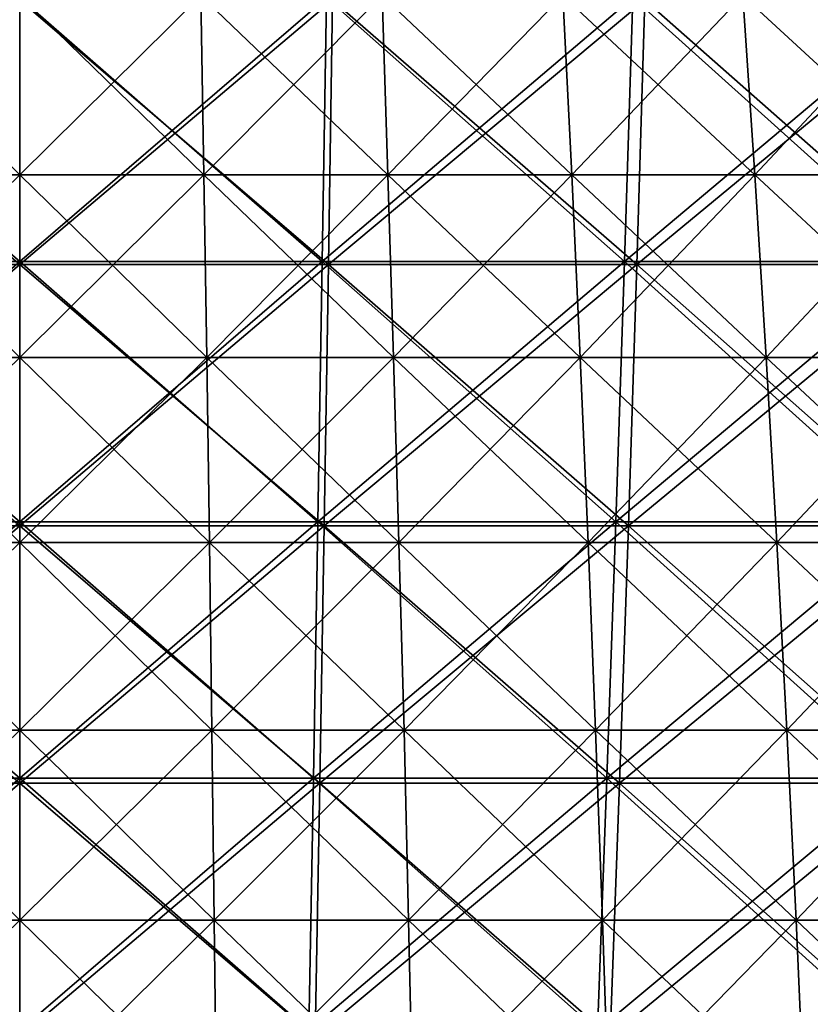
# Model space of a CAD drawing. Header units: millimetres. Extents: x -125 to 125, y -45 to 4025.
# Tile 650 of 656: x 0 to 9, y 3960 to 3971. Entities that reach past the tile are written whole.
import ezdxf

# ---------------------------------------------------------------- set-up
doc = ezdxf.new("R2010")
doc.units = ezdxf.units.MM
doc.header["$LTSCALE"] = 6.999206
for name, color, linetype in [('21', 7, 'CONTINUOUS'), ('22', 7, 'CONTINUOUS'), ('23', 7, 'CONTINUOUS'), ('24', 7, 'CONTINUOUS'), ('26', 7, 'CONTINUOUS'), ('27', 7, 'CONTINUOUS')]:
    doc.layers.add(name, color=color, linetype=linetype)

msp = doc.modelspace()

# ---------------------------------------------------------------- linework, layer by layer
at = {"layer": '21', "color": 7, "linetype": 'CONTINUOUS'}
for points in [[(-3.429, 3968.19, 111.292), (0, 3968.19, 111.345), (-3.474, 3971.128, 112.742), (-3.429, 3968.19, 111.292)], [(-3.474, 3971.128, 112.742), (0, 3968.19, 111.345), (0, 3971.128, 112.795), (-3.474, 3971.128, 112.742)], [(0, 3968.19, 111.345), (3.429, 3968.19, 111.292), (0, 3971.128, 112.795), (0, 3968.19, 111.345)], [(0, 3971.128, 112.795), (3.429, 3968.19, 111.292), (3.474, 3971.128, 112.742), (0, 3971.128, 112.795)], [(3.429, 3968.19, 111.292), (6.854, 3968.19, 111.133), (3.474, 3971.128, 112.742), (3.429, 3968.19, 111.292)], [(3.474, 3971.128, 112.742), (6.854, 3968.19, 111.133), (6.944, 3971.128, 112.581), (3.474, 3971.128, 112.742)], [(6.854, 3968.19, 111.133), (10.274, 3968.19, 110.87), (6.944, 3971.128, 112.581), (6.854, 3968.19, 111.133)], [(6.944, 3971.128, 112.581), (10.274, 3968.19, 110.87), (10.407, 3971.128, 112.314), (6.944, 3971.128, 112.581)], [(-3.382, 3965.291, 109.765), (0, 3965.291, 109.817), (-3.429, 3968.19, 111.292), (-3.382, 3965.291, 109.765)], [(-3.429, 3968.19, 111.292), (0, 3965.291, 109.817), (0, 3968.19, 111.345), (-3.429, 3968.19, 111.292)], [(0, 3965.291, 109.817), (3.382, 3965.291, 109.765), (0, 3968.19, 111.345), (0, 3965.291, 109.817)], [(0, 3968.19, 111.345), (3.382, 3965.291, 109.765), (3.429, 3968.19, 111.292), (0, 3968.19, 111.345)], [(3.382, 3965.291, 109.765), (6.76, 3965.291, 109.609), (3.429, 3968.19, 111.292), (3.382, 3965.291, 109.765)], [(3.429, 3968.19, 111.292), (6.76, 3965.291, 109.609), (6.854, 3968.19, 111.133), (3.429, 3968.19, 111.292)], [(6.76, 3965.291, 109.609), (10.133, 3965.291, 109.349), (6.854, 3968.19, 111.133), (6.76, 3965.291, 109.609)], [(6.854, 3968.19, 111.133), (10.133, 3965.291, 109.349), (10.274, 3968.19, 110.87), (6.854, 3968.19, 111.133)], [(-3.332, 3962.434, 108.163), (0, 3962.434, 108.215), (-3.382, 3965.291, 109.765), (-3.332, 3962.434, 108.163)], [(-3.382, 3965.291, 109.765), (0, 3962.434, 108.215), (0, 3965.291, 109.817), (-3.382, 3965.291, 109.765)], [(0, 3962.434, 108.215), (3.332, 3962.434, 108.163), (0, 3965.291, 109.817), (0, 3962.434, 108.215)], [(0, 3965.291, 109.817), (3.332, 3962.434, 108.163), (3.382, 3965.291, 109.765), (0, 3965.291, 109.817)], [(3.332, 3962.434, 108.163), (6.662, 3962.434, 108.01), (3.382, 3965.291, 109.765), (3.332, 3962.434, 108.163)], [(3.382, 3965.291, 109.765), (6.662, 3962.434, 108.01), (6.76, 3965.291, 109.609), (3.382, 3965.291, 109.765)], [(6.662, 3962.434, 108.01), (9.985, 3962.434, 107.753), (6.76, 3965.291, 109.609), (6.662, 3962.434, 108.01)], [(6.76, 3965.291, 109.609), (9.985, 3962.434, 107.753), (10.133, 3965.291, 109.349), (6.76, 3965.291, 109.609)], [(-3.281, 3959.619, 106.487), (0, 3959.619, 106.538), (-3.332, 3962.434, 108.163), (-3.281, 3959.619, 106.487)], [(-3.332, 3962.434, 108.163), (0, 3959.619, 106.538), (0, 3962.434, 108.215), (-3.332, 3962.434, 108.163)], [(0, 3959.619, 106.538), (3.281, 3959.619, 106.487), (0, 3962.434, 108.215), (0, 3959.619, 106.538)], [(0, 3962.434, 108.215), (3.281, 3959.619, 106.487), (3.332, 3962.434, 108.163), (0, 3962.434, 108.215)], [(3.281, 3959.619, 106.487), (6.559, 3959.619, 106.336), (3.332, 3962.434, 108.163), (3.281, 3959.619, 106.487)], [(3.332, 3962.434, 108.163), (6.559, 3959.619, 106.336), (6.662, 3962.434, 108.01), (3.332, 3962.434, 108.163)], [(6.559, 3959.619, 106.336), (9.83, 3959.619, 106.083), (6.662, 3962.434, 108.01), (6.559, 3959.619, 106.336)], [(6.662, 3962.434, 108.01), (9.83, 3959.619, 106.083), (9.985, 3962.434, 107.753), (6.662, 3962.434, 108.01)]]:
    msp.add_3dface(points, dxfattribs=at)
at = {"layer": '22', "color": 7, "linetype": 'CONTINUOUS'}
for points in [[(0, 3971.128, -112.795), (-3.429, 3968.19, -111.292), (-3.474, 3971.128, -112.742), (0, 3971.128, -112.795)], [(0, 3968.19, -111.345), (-3.429, 3968.19, -111.292), (0, 3971.128, -112.795), (0, 3968.19, -111.345)], [(3.429, 3968.19, -111.292), (0, 3968.19, -111.345), (3.474, 3971.128, -112.742), (3.429, 3968.19, -111.292)], [(3.474, 3971.128, -112.742), (0, 3968.19, -111.345), (0, 3971.128, -112.795), (3.474, 3971.128, -112.742)], [(6.854, 3968.19, -111.133), (3.429, 3968.19, -111.292), (6.944, 3971.128, -112.581), (6.854, 3968.19, -111.133)], [(6.944, 3971.128, -112.581), (3.429, 3968.19, -111.292), (3.474, 3971.128, -112.742), (6.944, 3971.128, -112.581)], [(10.274, 3968.19, -110.87), (6.854, 3968.19, -111.133), (10.407, 3971.128, -112.314), (10.274, 3968.19, -110.87)], [(10.407, 3971.128, -112.314), (6.854, 3968.19, -111.133), (6.944, 3971.128, -112.581), (10.407, 3971.128, -112.314)], [(0, 3968.19, -111.345), (-3.382, 3965.291, -109.765), (-3.429, 3968.19, -111.292), (0, 3968.19, -111.345)], [(0, 3965.291, -109.817), (-3.382, 3965.291, -109.765), (0, 3968.19, -111.345), (0, 3965.291, -109.817)], [(3.382, 3965.291, -109.765), (0, 3965.291, -109.817), (3.429, 3968.19, -111.292), (3.382, 3965.291, -109.765)], [(3.429, 3968.19, -111.292), (0, 3965.291, -109.817), (0, 3968.19, -111.345), (3.429, 3968.19, -111.292)], [(6.76, 3965.291, -109.609), (3.382, 3965.291, -109.765), (6.854, 3968.19, -111.133), (6.76, 3965.291, -109.609)], [(6.854, 3968.19, -111.133), (3.382, 3965.291, -109.765), (3.429, 3968.19, -111.292), (6.854, 3968.19, -111.133)], [(10.133, 3965.291, -109.349), (6.76, 3965.291, -109.609), (10.274, 3968.19, -110.87), (10.133, 3965.291, -109.349)], [(10.274, 3968.19, -110.87), (6.76, 3965.291, -109.609), (6.854, 3968.19, -111.133), (10.274, 3968.19, -110.87)], [(0, 3965.291, -109.817), (-3.332, 3962.434, -108.163), (-3.382, 3965.291, -109.765), (0, 3965.291, -109.817)], [(0, 3962.434, -108.215), (-3.332, 3962.434, -108.163), (0, 3965.291, -109.817), (0, 3962.434, -108.215)], [(3.332, 3962.434, -108.163), (0, 3962.434, -108.215), (3.382, 3965.291, -109.765), (3.332, 3962.434, -108.163)], [(3.382, 3965.291, -109.765), (0, 3962.434, -108.215), (0, 3965.291, -109.817), (3.382, 3965.291, -109.765)], [(6.662, 3962.434, -108.01), (3.332, 3962.434, -108.163), (6.76, 3965.291, -109.609), (6.662, 3962.434, -108.01)], [(6.76, 3965.291, -109.609), (3.332, 3962.434, -108.163), (3.382, 3965.291, -109.765), (6.76, 3965.291, -109.609)], [(9.985, 3962.434, -107.753), (6.662, 3962.434, -108.01), (10.133, 3965.291, -109.349), (9.985, 3962.434, -107.753)], [(10.133, 3965.291, -109.349), (6.662, 3962.434, -108.01), (6.76, 3965.291, -109.609), (10.133, 3965.291, -109.349)], [(0, 3962.434, -108.215), (-3.281, 3959.619, -106.487), (-3.332, 3962.434, -108.163), (0, 3962.434, -108.215)], [(0, 3959.619, -106.538), (-3.281, 3959.619, -106.487), (0, 3962.434, -108.215), (0, 3959.619, -106.538)], [(3.281, 3959.619, -106.487), (0, 3959.619, -106.538), (3.332, 3962.434, -108.163), (3.281, 3959.619, -106.487)], [(3.332, 3962.434, -108.163), (0, 3959.619, -106.538), (0, 3962.434, -108.215), (3.332, 3962.434, -108.163)], [(6.559, 3959.619, -106.336), (3.281, 3959.619, -106.487), (6.662, 3962.434, -108.01), (6.559, 3959.619, -106.336)], [(6.662, 3962.434, -108.01), (3.281, 3959.619, -106.487), (3.332, 3962.434, -108.163), (6.662, 3962.434, -108.01)], [(9.83, 3959.619, -106.083), (6.559, 3959.619, -106.336), (9.985, 3962.434, -107.753), (9.83, 3959.619, -106.083)], [(9.985, 3962.434, -107.753), (6.559, 3959.619, -106.336), (6.662, 3962.434, -108.01), (9.985, 3962.434, -107.753)]]:
    msp.add_3dface(points, dxfattribs=at)
at = {"layer": '23', "color": 7, "linetype": 'CONTINUOUS'}
for points in [[(-3.36, 3968.223, -109.06), (0, 3968.223, -109.112), (-3.406, 3971.152, -110.534), (-3.36, 3968.223, -109.06)], [(-3.406, 3971.152, -110.534), (0, 3968.223, -109.112), (0, 3971.152, -110.586), (-3.406, 3971.152, -110.534)], [(0, 3968.223, -109.112), (3.36, 3968.223, -109.06), (0, 3971.152, -110.586), (0, 3968.223, -109.112)], [(0, 3971.152, -110.586), (3.36, 3968.223, -109.06), (3.406, 3971.152, -110.534), (0, 3971.152, -110.586)], [(3.36, 3968.223, -109.06), (6.717, 3968.223, -108.905), (3.406, 3971.152, -110.534), (3.36, 3968.223, -109.06)], [(3.406, 3971.152, -110.534), (6.717, 3968.223, -108.905), (6.808, 3971.152, -110.377), (3.406, 3971.152, -110.534)], [(6.717, 3968.223, -108.905), (10.068, 3968.223, -108.646), (6.808, 3971.152, -110.377), (6.717, 3968.223, -108.905)], [(6.808, 3971.152, -110.377), (10.068, 3968.223, -108.646), (10.204, 3971.152, -110.115), (6.808, 3971.152, -110.377)], [(-3.312, 3965.335, -107.509), (0, 3965.335, -107.56), (-3.36, 3968.223, -109.06), (-3.312, 3965.335, -107.509)], [(-3.36, 3968.223, -109.06), (0, 3965.335, -107.56), (0, 3968.223, -109.112), (-3.36, 3968.223, -109.06)], [(0, 3965.335, -107.56), (3.312, 3965.335, -107.509), (0, 3968.223, -109.112), (0, 3965.335, -107.56)], [(0, 3968.223, -109.112), (3.312, 3965.335, -107.509), (3.36, 3968.223, -109.06), (0, 3968.223, -109.112)], [(3.312, 3965.335, -107.509), (6.621, 3965.335, -107.356), (3.36, 3968.223, -109.06), (3.312, 3965.335, -107.509)], [(3.36, 3968.223, -109.06), (6.621, 3965.335, -107.356), (6.717, 3968.223, -108.905), (3.36, 3968.223, -109.06)], [(6.621, 3965.335, -107.356), (9.924, 3965.335, -107.101), (6.717, 3968.223, -108.905), (6.621, 3965.335, -107.356)], [(6.717, 3968.223, -108.905), (9.924, 3965.335, -107.101), (10.068, 3968.223, -108.646), (6.717, 3968.223, -108.905)], [(-3.262, 3962.489, -105.881), (0, 3962.489, -105.931), (-3.312, 3965.335, -107.509), (-3.262, 3962.489, -105.881)], [(-3.312, 3965.335, -107.509), (0, 3962.489, -105.931), (0, 3965.335, -107.56), (-3.312, 3965.335, -107.509)], [(0, 3962.489, -105.931), (3.262, 3962.489, -105.881), (0, 3965.335, -107.56), (0, 3962.489, -105.931)], [(0, 3965.335, -107.56), (3.262, 3962.489, -105.881), (3.312, 3965.335, -107.509), (0, 3965.335, -107.56)], [(3.262, 3962.489, -105.881), (6.521, 3962.489, -105.73), (3.312, 3965.335, -107.509), (3.262, 3962.489, -105.881)], [(3.312, 3965.335, -107.509), (6.521, 3962.489, -105.73), (6.621, 3965.335, -107.356), (3.312, 3965.335, -107.509)], [(6.521, 3962.489, -105.73), (9.774, 3962.489, -105.479), (6.621, 3965.335, -107.356), (6.521, 3962.489, -105.73)], [(6.621, 3965.335, -107.356), (9.774, 3962.489, -105.479), (9.924, 3965.335, -107.101), (6.621, 3965.335, -107.356)], [(-3.21, 3959.688, -104.178), (0, 3959.688, -104.227), (-3.262, 3962.489, -105.881), (-3.21, 3959.688, -104.178)], [(-3.262, 3962.489, -105.881), (0, 3959.688, -104.227), (0, 3962.489, -105.931), (-3.262, 3962.489, -105.881)], [(0, 3959.688, -104.227), (3.21, 3959.688, -104.178), (0, 3962.489, -105.931), (0, 3959.688, -104.227)], [(0, 3962.489, -105.931), (3.21, 3959.688, -104.178), (3.262, 3962.489, -105.881), (0, 3962.489, -105.931)], [(3.21, 3959.688, -104.178), (6.416, 3959.688, -104.03), (3.262, 3962.489, -105.881), (3.21, 3959.688, -104.178)], [(3.262, 3962.489, -105.881), (6.416, 3959.688, -104.03), (6.521, 3962.489, -105.73), (3.262, 3962.489, -105.881)], [(6.416, 3959.688, -104.03), (9.617, 3959.688, -103.783), (6.521, 3962.489, -105.73), (6.416, 3959.688, -104.03)], [(6.521, 3962.489, -105.73), (9.617, 3959.688, -103.783), (9.774, 3962.489, -105.479), (6.521, 3962.489, -105.73)]]:
    msp.add_3dface(points, dxfattribs=at)
at = {"layer": '24', "color": 7, "linetype": 'CONTINUOUS'}
for points in [[(0, 3971.152, 110.586), (-3.36, 3968.223, 109.06), (-3.406, 3971.152, 110.534), (0, 3971.152, 110.586)], [(0, 3968.223, 109.112), (-3.36, 3968.223, 109.06), (0, 3971.152, 110.586), (0, 3968.223, 109.112)], [(3.36, 3968.223, 109.06), (0, 3968.223, 109.112), (3.406, 3971.152, 110.534), (3.36, 3968.223, 109.06)], [(3.406, 3971.152, 110.534), (0, 3968.223, 109.112), (0, 3971.152, 110.586), (3.406, 3971.152, 110.534)], [(6.717, 3968.223, 108.905), (3.36, 3968.223, 109.06), (6.808, 3971.152, 110.377), (6.717, 3968.223, 108.905)], [(6.808, 3971.152, 110.377), (3.36, 3968.223, 109.06), (3.406, 3971.152, 110.534), (6.808, 3971.152, 110.377)], [(10.068, 3968.223, 108.646), (6.717, 3968.223, 108.905), (10.204, 3971.152, 110.115), (10.068, 3968.223, 108.646)], [(10.204, 3971.152, 110.115), (6.717, 3968.223, 108.905), (6.808, 3971.152, 110.377), (10.204, 3971.152, 110.115)], [(0, 3968.223, 109.112), (-3.312, 3965.335, 107.509), (-3.36, 3968.223, 109.06), (0, 3968.223, 109.112)], [(0, 3965.335, 107.56), (-3.312, 3965.335, 107.509), (0, 3968.223, 109.112), (0, 3965.335, 107.56)], [(3.312, 3965.335, 107.509), (0, 3965.335, 107.56), (3.36, 3968.223, 109.06), (3.312, 3965.335, 107.509)], [(3.36, 3968.223, 109.06), (0, 3965.335, 107.56), (0, 3968.223, 109.112), (3.36, 3968.223, 109.06)], [(6.621, 3965.335, 107.356), (3.312, 3965.335, 107.509), (6.717, 3968.223, 108.905), (6.621, 3965.335, 107.356)], [(6.717, 3968.223, 108.905), (3.312, 3965.335, 107.509), (3.36, 3968.223, 109.06), (6.717, 3968.223, 108.905)], [(9.924, 3965.335, 107.101), (6.621, 3965.335, 107.356), (10.068, 3968.223, 108.646), (9.924, 3965.335, 107.101)], [(10.068, 3968.223, 108.646), (6.621, 3965.335, 107.356), (6.717, 3968.223, 108.905), (10.068, 3968.223, 108.646)], [(0, 3965.335, 107.56), (-3.262, 3962.489, 105.881), (-3.312, 3965.335, 107.509), (0, 3965.335, 107.56)], [(0, 3962.489, 105.931), (-3.262, 3962.489, 105.881), (0, 3965.335, 107.56), (0, 3962.489, 105.931)], [(3.262, 3962.489, 105.881), (0, 3962.489, 105.931), (3.312, 3965.335, 107.509), (3.262, 3962.489, 105.881)], [(3.312, 3965.335, 107.509), (0, 3962.489, 105.931), (0, 3965.335, 107.56), (3.312, 3965.335, 107.509)], [(6.521, 3962.489, 105.73), (3.262, 3962.489, 105.881), (6.621, 3965.335, 107.356), (6.521, 3962.489, 105.73)], [(6.621, 3965.335, 107.356), (3.262, 3962.489, 105.881), (3.312, 3965.335, 107.509), (6.621, 3965.335, 107.356)], [(9.774, 3962.489, 105.479), (6.521, 3962.489, 105.73), (9.924, 3965.335, 107.101), (9.774, 3962.489, 105.479)], [(9.924, 3965.335, 107.101), (6.521, 3962.489, 105.73), (6.621, 3965.335, 107.356), (9.924, 3965.335, 107.101)], [(0, 3962.489, 105.931), (-3.21, 3959.688, 104.178), (-3.262, 3962.489, 105.881), (0, 3962.489, 105.931)], [(0, 3959.688, 104.227), (-3.21, 3959.688, 104.178), (0, 3962.489, 105.931), (0, 3959.688, 104.227)], [(3.21, 3959.688, 104.178), (0, 3959.688, 104.227), (3.262, 3962.489, 105.881), (3.21, 3959.688, 104.178)], [(3.262, 3962.489, 105.881), (0, 3959.688, 104.227), (0, 3962.489, 105.931), (3.262, 3962.489, 105.881)], [(6.416, 3959.688, 104.03), (3.21, 3959.688, 104.178), (6.521, 3962.489, 105.73), (6.416, 3959.688, 104.03)], [(6.521, 3962.489, 105.73), (3.21, 3959.688, 104.178), (3.262, 3962.489, 105.881), (6.521, 3962.489, 105.73)], [(9.617, 3959.688, 103.783), (6.416, 3959.688, 104.03), (9.774, 3962.489, 105.479), (9.617, 3959.688, 103.783)], [(9.774, 3962.489, 105.479), (6.416, 3959.688, 104.03), (6.521, 3962.489, 105.73), (9.774, 3962.489, 105.479)]]:
    msp.add_3dface(points, dxfattribs=at)
at = {"layer": '26', "color": 7, "linetype": 'CONTINUOUS'}
for points in [[(-2.046, 3969.184, 66.415), (0, 3969.184, 66.446), (-2.013, 3971.177, 65.333), (-2.046, 3969.184, 66.415)], [(-2.013, 3971.177, 65.333), (0, 3969.184, 66.446), (0, 3971.177, 65.364), (-2.013, 3971.177, 65.333)], [(0, 3969.184, 66.446), (2.046, 3969.184, 66.415), (0, 3971.177, 65.364), (0, 3969.184, 66.446)], [(0, 3971.177, 65.364), (2.046, 3969.184, 66.415), (2.013, 3971.177, 65.333), (0, 3971.177, 65.364)], [(2.046, 3969.184, 66.415), (4.09, 3969.184, 66.32), (2.013, 3971.177, 65.333), (2.046, 3969.184, 66.415)], [(2.013, 3971.177, 65.333), (4.09, 3969.184, 66.32), (4.024, 3971.177, 65.24), (2.013, 3971.177, 65.333)], [(4.09, 3969.184, 66.32), (6.131, 3969.184, 66.163), (4.024, 3971.177, 65.24), (4.09, 3969.184, 66.32)], [(4.024, 3971.177, 65.24), (6.131, 3969.184, 66.163), (6.031, 3971.177, 65.085), (4.024, 3971.177, 65.24)], [(6.131, 3969.184, 66.163), (8.165, 3969.184, 65.942), (6.031, 3971.177, 65.085), (6.131, 3969.184, 66.163)], [(6.031, 3971.177, 65.085), (8.165, 3969.184, 65.942), (8.032, 3971.177, 64.869), (6.031, 3971.177, 65.085)], [(8.165, 3969.184, 65.942), (10.192, 3969.184, 65.66), (8.032, 3971.177, 64.869), (8.165, 3969.184, 65.942)], [(8.032, 3971.177, 64.869), (10.192, 3969.184, 65.66), (10.026, 3971.177, 64.59), (8.032, 3971.177, 64.869)], [(-2.078, 3967.159, 67.435), (0, 3967.159, 67.467), (-2.046, 3969.184, 66.415), (-2.078, 3967.159, 67.435)], [(-2.046, 3969.184, 66.415), (0, 3967.159, 67.467), (0, 3969.184, 66.446), (-2.046, 3969.184, 66.415)], [(0, 3967.159, 67.467), (2.078, 3967.159, 67.435), (0, 3969.184, 66.446), (0, 3967.159, 67.467)], [(0, 3969.184, 66.446), (2.078, 3967.159, 67.435), (2.046, 3969.184, 66.415), (0, 3969.184, 66.446)], [(2.078, 3967.159, 67.435), (4.153, 3967.159, 67.339), (2.046, 3969.184, 66.415), (2.078, 3967.159, 67.435)], [(2.046, 3969.184, 66.415), (4.153, 3967.159, 67.339), (4.09, 3969.184, 66.32), (2.046, 3969.184, 66.415)], [(4.153, 3967.159, 67.339), (6.225, 3967.159, 67.179), (4.09, 3969.184, 66.32), (4.153, 3967.159, 67.339)], [(4.09, 3969.184, 66.32), (6.225, 3967.159, 67.179), (6.131, 3969.184, 66.163), (4.09, 3969.184, 66.32)], [(6.225, 3967.159, 67.179), (8.291, 3967.159, 66.956), (6.131, 3969.184, 66.163), (6.225, 3967.159, 67.179)], [(6.131, 3969.184, 66.163), (8.291, 3967.159, 66.956), (8.165, 3969.184, 65.942), (6.131, 3969.184, 66.163)], [(8.291, 3967.159, 66.956), (10.349, 3967.159, 66.669), (8.165, 3969.184, 65.942), (8.291, 3967.159, 66.956)], [(8.165, 3969.184, 65.942), (10.349, 3967.159, 66.669), (10.192, 3969.184, 65.66), (8.165, 3969.184, 65.942)], [(-2.107, 3965.105, 68.394), (0, 3965.105, 68.427), (-2.078, 3967.159, 67.435), (-2.107, 3965.105, 68.394)], [(-2.078, 3967.159, 67.435), (0, 3965.105, 68.427), (0, 3967.159, 67.467), (-2.078, 3967.159, 67.435)], [(0, 3965.105, 68.427), (2.107, 3965.105, 68.394), (0, 3967.159, 67.467), (0, 3965.105, 68.427)], [(0, 3967.159, 67.467), (2.107, 3965.105, 68.394), (2.078, 3967.159, 67.435), (0, 3967.159, 67.467)], [(2.107, 3965.105, 68.394), (4.212, 3965.105, 68.297), (2.078, 3967.159, 67.435), (2.107, 3965.105, 68.394)], [(2.078, 3967.159, 67.435), (4.212, 3965.105, 68.297), (4.153, 3967.159, 67.339), (2.078, 3967.159, 67.435)], [(4.212, 3965.105, 68.297), (6.314, 3965.105, 68.135), (4.153, 3967.159, 67.339), (4.212, 3965.105, 68.297)], [(4.153, 3967.159, 67.339), (6.314, 3965.105, 68.135), (6.225, 3967.159, 67.179), (4.153, 3967.159, 67.339)], [(6.314, 3965.105, 68.135), (8.409, 3965.105, 67.908), (6.225, 3967.159, 67.179), (6.314, 3965.105, 68.135)], [(6.225, 3967.159, 67.179), (8.409, 3965.105, 67.908), (8.291, 3967.159, 66.956), (6.225, 3967.159, 67.179)], [(8.409, 3965.105, 67.908), (10.496, 3965.105, 67.617), (8.291, 3967.159, 66.956), (8.409, 3965.105, 67.908)], [(8.291, 3967.159, 66.956), (10.496, 3965.105, 67.617), (10.349, 3967.159, 66.669), (8.291, 3967.159, 66.956)], [(-2.135, 3963.022, 69.291), (0, 3963.022, 69.324), (-2.107, 3965.105, 68.394), (-2.135, 3963.022, 69.291)], [(-2.107, 3965.105, 68.394), (0, 3963.022, 69.324), (0, 3965.105, 68.427), (-2.107, 3965.105, 68.394)], [(0, 3963.022, 69.324), (2.135, 3963.022, 69.291), (0, 3965.105, 68.427), (0, 3963.022, 69.324)], [(0, 3965.105, 68.427), (2.135, 3963.022, 69.291), (2.107, 3965.105, 68.394), (0, 3965.105, 68.427)], [(2.135, 3963.022, 69.291), (4.268, 3963.022, 69.192), (2.107, 3965.105, 68.394), (2.135, 3963.022, 69.291)], [(2.107, 3965.105, 68.394), (4.268, 3963.022, 69.192), (4.212, 3965.105, 68.297), (2.107, 3965.105, 68.394)], [(4.268, 3963.022, 69.192), (6.396, 3963.022, 69.028), (4.212, 3965.105, 68.297), (4.268, 3963.022, 69.192)], [(4.212, 3965.105, 68.297), (6.396, 3963.022, 69.028), (6.314, 3965.105, 68.135), (4.212, 3965.105, 68.297)], [(6.396, 3963.022, 69.028), (8.519, 3963.022, 68.798), (6.314, 3965.105, 68.135), (6.396, 3963.022, 69.028)], [(6.314, 3965.105, 68.135), (8.519, 3963.022, 68.798), (8.409, 3965.105, 67.908), (6.314, 3965.105, 68.135)], [(8.519, 3963.022, 68.798), (10.634, 3963.022, 68.503), (8.409, 3965.105, 67.908), (8.519, 3963.022, 68.798)], [(8.409, 3965.105, 67.908), (10.634, 3963.022, 68.503), (10.496, 3965.105, 67.617), (8.409, 3965.105, 67.908)], [(-2.161, 3960.913, 70.124), (0, 3960.913, 70.158), (-2.135, 3963.022, 69.291), (-2.161, 3960.913, 70.124)], [(-2.135, 3963.022, 69.291), (0, 3960.913, 70.158), (0, 3963.022, 69.324), (-2.135, 3963.022, 69.291)], [(0, 3960.913, 70.158), (2.161, 3960.913, 70.124), (0, 3963.022, 69.324), (0, 3960.913, 70.158)], [(0, 3963.022, 69.324), (2.161, 3960.913, 70.124), (2.135, 3963.022, 69.291), (0, 3963.022, 69.324)], [(2.161, 3960.913, 70.124), (4.319, 3960.913, 70.024), (2.135, 3963.022, 69.291), (2.161, 3960.913, 70.124)], [(2.135, 3963.022, 69.291), (4.319, 3960.913, 70.024), (4.268, 3963.022, 69.192), (2.135, 3963.022, 69.291)], [(4.319, 3960.913, 70.024), (6.473, 3960.913, 69.858), (4.268, 3963.022, 69.192), (4.319, 3960.913, 70.024)], [(4.268, 3963.022, 69.192), (6.473, 3960.913, 69.858), (6.396, 3963.022, 69.028), (4.268, 3963.022, 69.192)], [(6.473, 3960.913, 69.858), (8.622, 3960.913, 69.626), (6.396, 3963.022, 69.028), (6.473, 3960.913, 69.858)], [(6.396, 3963.022, 69.028), (8.622, 3960.913, 69.626), (8.519, 3963.022, 68.798), (6.396, 3963.022, 69.028)], [(8.622, 3960.913, 69.626), (10.762, 3960.913, 69.327), (8.519, 3963.022, 68.798), (8.622, 3960.913, 69.626)], [(8.519, 3963.022, 68.798), (10.762, 3960.913, 69.327), (10.634, 3963.022, 68.503), (8.519, 3963.022, 68.798)], [(-2.184, 3958.78, 70.893), (0, 3958.78, 70.927), (-2.161, 3960.913, 70.124), (-2.184, 3958.78, 70.893)], [(-2.161, 3960.913, 70.124), (0, 3958.78, 70.927), (0, 3960.913, 70.158), (-2.161, 3960.913, 70.124)], [(0, 3958.78, 70.927), (2.184, 3958.78, 70.893), (0, 3960.913, 70.158), (0, 3958.78, 70.927)], [(0, 3960.913, 70.158), (2.184, 3958.78, 70.893), (2.161, 3960.913, 70.124), (0, 3960.913, 70.158)], [(2.184, 3958.78, 70.893), (4.366, 3958.78, 70.792), (2.161, 3960.913, 70.124), (2.184, 3958.78, 70.893)], [(2.161, 3960.913, 70.124), (4.366, 3958.78, 70.792), (4.319, 3960.913, 70.024), (2.161, 3960.913, 70.124)], [(4.366, 3958.78, 70.792), (6.544, 3958.78, 70.624), (4.319, 3960.913, 70.024), (4.366, 3958.78, 70.792)], [(4.319, 3960.913, 70.024), (6.544, 3958.78, 70.624), (6.473, 3960.913, 69.858), (4.319, 3960.913, 70.024)], [(6.544, 3958.78, 70.624), (8.716, 3958.78, 70.389), (6.473, 3960.913, 69.858), (6.544, 3958.78, 70.624)], [(6.473, 3960.913, 69.858), (8.716, 3958.78, 70.389), (8.622, 3960.913, 69.626), (6.473, 3960.913, 69.858)], [(8.716, 3958.78, 70.389), (10.88, 3958.78, 70.088), (8.622, 3960.913, 69.626), (8.716, 3958.78, 70.389)], [(8.622, 3960.913, 69.626), (10.88, 3958.78, 70.088), (10.762, 3960.913, 69.327), (8.622, 3960.913, 69.626)]]:
    msp.add_3dface(points, dxfattribs=at)
at = {"layer": '27', "color": 7, "linetype": 'CONTINUOUS'}
for points in [[(0, 3969.184, -66.446), (-2.046, 3969.184, -66.415), (0, 3971.177, -65.364), (0, 3969.184, -66.446)], [(0, 3971.177, -65.364), (-2.046, 3969.184, -66.415), (-2.013, 3971.177, -65.333), (0, 3971.177, -65.364)], [(2.046, 3969.184, -66.415), (0, 3969.184, -66.446), (2.013, 3971.177, -65.333), (2.046, 3969.184, -66.415)], [(2.013, 3971.177, -65.333), (0, 3969.184, -66.446), (0, 3971.177, -65.364), (2.013, 3971.177, -65.333)], [(4.024, 3971.177, -65.24), (2.046, 3969.184, -66.415), (2.013, 3971.177, -65.333), (4.024, 3971.177, -65.24)], [(4.09, 3969.184, -66.32), (2.046, 3969.184, -66.415), (4.024, 3971.177, -65.24), (4.09, 3969.184, -66.32)], [(6.031, 3971.177, -65.085), (4.09, 3969.184, -66.32), (4.024, 3971.177, -65.24), (6.031, 3971.177, -65.085)], [(6.131, 3969.184, -66.163), (4.09, 3969.184, -66.32), (6.031, 3971.177, -65.085), (6.131, 3969.184, -66.163)], [(8.032, 3971.177, -64.869), (6.131, 3969.184, -66.163), (6.031, 3971.177, -65.085), (8.032, 3971.177, -64.869)], [(8.165, 3969.184, -65.942), (6.131, 3969.184, -66.163), (8.032, 3971.177, -64.869), (8.165, 3969.184, -65.942)], [(10.026, 3971.177, -64.59), (8.165, 3969.184, -65.942), (8.032, 3971.177, -64.869), (10.026, 3971.177, -64.59)], [(10.192, 3969.184, -65.66), (8.165, 3969.184, -65.942), (10.026, 3971.177, -64.59), (10.192, 3969.184, -65.66)], [(0, 3967.159, -67.467), (-2.078, 3967.159, -67.435), (0, 3969.184, -66.446), (0, 3967.159, -67.467)], [(0, 3969.184, -66.446), (-2.078, 3967.159, -67.435), (-2.046, 3969.184, -66.415), (0, 3969.184, -66.446)], [(2.078, 3967.159, -67.435), (0, 3967.159, -67.467), (2.046, 3969.184, -66.415), (2.078, 3967.159, -67.435)], [(2.046, 3969.184, -66.415), (0, 3967.159, -67.467), (0, 3969.184, -66.446), (2.046, 3969.184, -66.415)], [(4.09, 3969.184, -66.32), (2.078, 3967.159, -67.435), (2.046, 3969.184, -66.415), (4.09, 3969.184, -66.32)], [(4.153, 3967.159, -67.339), (2.078, 3967.159, -67.435), (4.09, 3969.184, -66.32), (4.153, 3967.159, -67.339)], [(6.131, 3969.184, -66.163), (4.153, 3967.159, -67.339), (4.09, 3969.184, -66.32), (6.131, 3969.184, -66.163)], [(6.225, 3967.159, -67.179), (4.153, 3967.159, -67.339), (6.131, 3969.184, -66.163), (6.225, 3967.159, -67.179)], [(8.165, 3969.184, -65.942), (6.225, 3967.159, -67.179), (6.131, 3969.184, -66.163), (8.165, 3969.184, -65.942)], [(8.291, 3967.159, -66.956), (6.225, 3967.159, -67.179), (8.165, 3969.184, -65.942), (8.291, 3967.159, -66.956)], [(10.192, 3969.184, -65.66), (8.291, 3967.159, -66.956), (8.165, 3969.184, -65.942), (10.192, 3969.184, -65.66)], [(10.349, 3967.159, -66.669), (8.291, 3967.159, -66.956), (10.192, 3969.184, -65.66), (10.349, 3967.159, -66.669)], [(0, 3965.105, -68.427), (-2.107, 3965.105, -68.394), (0, 3967.159, -67.467), (0, 3965.105, -68.427)], [(0, 3967.159, -67.467), (-2.107, 3965.105, -68.394), (-2.078, 3967.159, -67.435), (0, 3967.159, -67.467)], [(2.107, 3965.105, -68.394), (0, 3965.105, -68.427), (2.078, 3967.159, -67.435), (2.107, 3965.105, -68.394)], [(2.078, 3967.159, -67.435), (0, 3965.105, -68.427), (0, 3967.159, -67.467), (2.078, 3967.159, -67.435)], [(4.153, 3967.159, -67.339), (2.107, 3965.105, -68.394), (2.078, 3967.159, -67.435), (4.153, 3967.159, -67.339)], [(4.212, 3965.105, -68.297), (2.107, 3965.105, -68.394), (4.153, 3967.159, -67.339), (4.212, 3965.105, -68.297)], [(6.225, 3967.159, -67.179), (4.212, 3965.105, -68.297), (4.153, 3967.159, -67.339), (6.225, 3967.159, -67.179)], [(6.314, 3965.105, -68.135), (4.212, 3965.105, -68.297), (6.225, 3967.159, -67.179), (6.314, 3965.105, -68.135)], [(8.291, 3967.159, -66.956), (6.314, 3965.105, -68.135), (6.225, 3967.159, -67.179), (8.291, 3967.159, -66.956)], [(8.409, 3965.105, -67.908), (6.314, 3965.105, -68.135), (8.291, 3967.159, -66.956), (8.409, 3965.105, -67.908)], [(10.349, 3967.159, -66.669), (8.409, 3965.105, -67.908), (8.291, 3967.159, -66.956), (10.349, 3967.159, -66.669)], [(10.496, 3965.105, -67.617), (8.409, 3965.105, -67.908), (10.349, 3967.159, -66.669), (10.496, 3965.105, -67.617)], [(0, 3963.022, -69.324), (-2.135, 3963.022, -69.291), (0, 3965.105, -68.427), (0, 3963.022, -69.324)], [(0, 3965.105, -68.427), (-2.135, 3963.022, -69.291), (-2.107, 3965.105, -68.394), (0, 3965.105, -68.427)], [(2.135, 3963.022, -69.291), (0, 3963.022, -69.324), (2.107, 3965.105, -68.394), (2.135, 3963.022, -69.291)], [(2.107, 3965.105, -68.394), (0, 3963.022, -69.324), (0, 3965.105, -68.427), (2.107, 3965.105, -68.394)], [(4.212, 3965.105, -68.297), (2.135, 3963.022, -69.291), (2.107, 3965.105, -68.394), (4.212, 3965.105, -68.297)], [(4.268, 3963.022, -69.192), (2.135, 3963.022, -69.291), (4.212, 3965.105, -68.297), (4.268, 3963.022, -69.192)], [(6.314, 3965.105, -68.135), (4.268, 3963.022, -69.192), (4.212, 3965.105, -68.297), (6.314, 3965.105, -68.135)], [(6.396, 3963.022, -69.028), (4.268, 3963.022, -69.192), (6.314, 3965.105, -68.135), (6.396, 3963.022, -69.028)], [(8.409, 3965.105, -67.908), (6.396, 3963.022, -69.028), (6.314, 3965.105, -68.135), (8.409, 3965.105, -67.908)], [(8.519, 3963.022, -68.798), (6.396, 3963.022, -69.028), (8.409, 3965.105, -67.908), (8.519, 3963.022, -68.798)], [(10.496, 3965.105, -67.617), (8.519, 3963.022, -68.798), (8.409, 3965.105, -67.908), (10.496, 3965.105, -67.617)], [(10.634, 3963.022, -68.503), (8.519, 3963.022, -68.798), (10.496, 3965.105, -67.617), (10.634, 3963.022, -68.503)], [(0, 3960.913, -70.158), (-2.161, 3960.913, -70.124), (0, 3963.022, -69.324), (0, 3960.913, -70.158)], [(0, 3963.022, -69.324), (-2.161, 3960.913, -70.124), (-2.135, 3963.022, -69.291), (0, 3963.022, -69.324)], [(2.161, 3960.913, -70.124), (0, 3960.913, -70.158), (2.135, 3963.022, -69.291), (2.161, 3960.913, -70.124)], [(2.135, 3963.022, -69.291), (0, 3960.913, -70.158), (0, 3963.022, -69.324), (2.135, 3963.022, -69.291)], [(4.268, 3963.022, -69.192), (2.161, 3960.913, -70.124), (2.135, 3963.022, -69.291), (4.268, 3963.022, -69.192)], [(4.319, 3960.913, -70.024), (2.161, 3960.913, -70.124), (4.268, 3963.022, -69.192), (4.319, 3960.913, -70.024)], [(6.396, 3963.022, -69.028), (4.319, 3960.913, -70.024), (4.268, 3963.022, -69.192), (6.396, 3963.022, -69.028)], [(6.473, 3960.913, -69.858), (4.319, 3960.913, -70.024), (6.396, 3963.022, -69.028), (6.473, 3960.913, -69.858)], [(8.519, 3963.022, -68.798), (6.473, 3960.913, -69.858), (6.396, 3963.022, -69.028), (8.519, 3963.022, -68.798)], [(8.622, 3960.913, -69.626), (6.473, 3960.913, -69.858), (8.519, 3963.022, -68.798), (8.622, 3960.913, -69.626)], [(10.634, 3963.022, -68.503), (8.622, 3960.913, -69.626), (8.519, 3963.022, -68.798), (10.634, 3963.022, -68.503)], [(10.762, 3960.913, -69.327), (8.622, 3960.913, -69.626), (10.634, 3963.022, -68.503), (10.762, 3960.913, -69.327)], [(0, 3958.78, -70.927), (-2.184, 3958.78, -70.893), (0, 3960.913, -70.158), (0, 3958.78, -70.927)], [(0, 3960.913, -70.158), (-2.184, 3958.78, -70.893), (-2.161, 3960.913, -70.124), (0, 3960.913, -70.158)], [(2.184, 3958.78, -70.893), (0, 3958.78, -70.927), (2.161, 3960.913, -70.124), (2.184, 3958.78, -70.893)], [(2.161, 3960.913, -70.124), (0, 3958.78, -70.927), (0, 3960.913, -70.158), (2.161, 3960.913, -70.124)], [(4.319, 3960.913, -70.024), (2.184, 3958.78, -70.893), (2.161, 3960.913, -70.124), (4.319, 3960.913, -70.024)], [(4.366, 3958.78, -70.792), (2.184, 3958.78, -70.893), (4.319, 3960.913, -70.024), (4.366, 3958.78, -70.792)], [(6.473, 3960.913, -69.858), (4.366, 3958.78, -70.792), (4.319, 3960.913, -70.024), (6.473, 3960.913, -69.858)], [(6.544, 3958.78, -70.624), (4.366, 3958.78, -70.792), (6.473, 3960.913, -69.858), (6.544, 3958.78, -70.624)], [(8.622, 3960.913, -69.626), (6.544, 3958.78, -70.624), (6.473, 3960.913, -69.858), (8.622, 3960.913, -69.626)], [(8.716, 3958.78, -70.389), (6.544, 3958.78, -70.624), (8.622, 3960.913, -69.626), (8.716, 3958.78, -70.389)], [(10.762, 3960.913, -69.327), (8.716, 3958.78, -70.389), (8.622, 3960.913, -69.626), (10.762, 3960.913, -69.327)], [(10.88, 3958.78, -70.088), (8.716, 3958.78, -70.389), (10.762, 3960.913, -69.327), (10.88, 3958.78, -70.088)]]:
    msp.add_3dface(points, dxfattribs=at)

doc.saveas('drawing.dxf')
